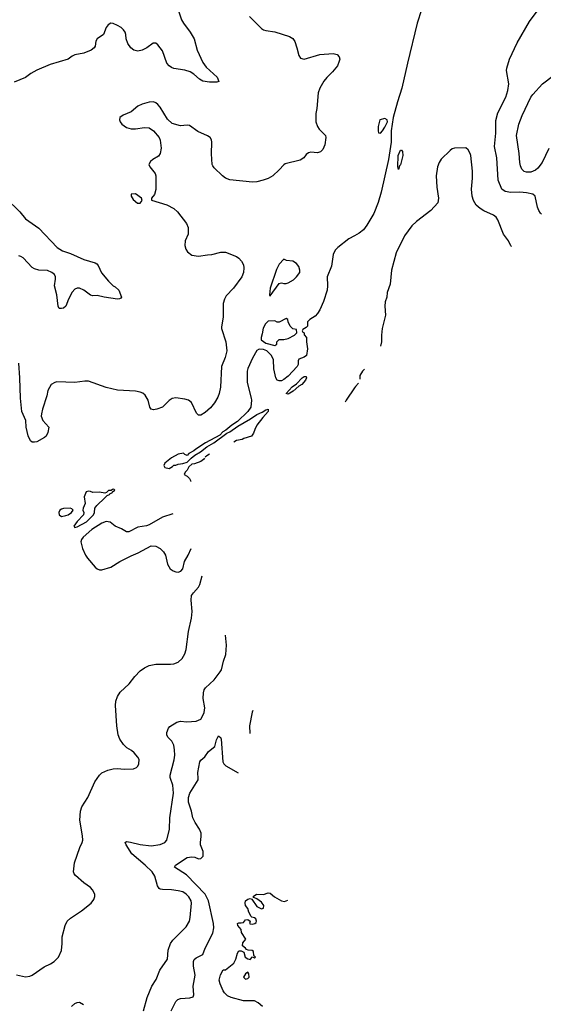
# Model space of a CAD drawing. Header units: inches. Extents: x 1678809 to 1859548, y 384609 to 522868.
# Tile 342 of 386: x 1827019 to 1831680, y 447989 to 456761. Entities that reach past the tile are written whole.
import ezdxf

# ---------------------------------------------------------------- set-up
doc = ezdxf.new("R2010")
doc.units = ezdxf.units.IN
doc.header["$MEASUREMENT"] = 0
for name, color, linetype in [('B8424', 7, 'Continuous'), ('B8425', 7, 'Continuous'), ('B8435', 7, 'Continuous')]:
    doc.layers.add(name, color=color, linetype=linetype)

msp = doc.modelspace()

# ---------------------------------------------------------------- linework, layer by layer
at = {"layer": 'B8424', "color": 5}
for points, elevation in [([(1826990, 448253), (1827070, 448233.4), (1827110, 448240.4), (1827130, 448248.7), (1827236.1, 448323.9), (1827294.5, 448350), (1827327, 448370), (1827362.9, 448410), (1827391.4, 448468.6), (1827396.9, 448530), (1827395.6, 448590), (1827423.6, 448690), (1827442.9, 448730), (1827470, 448757.1), (1827570, 448820.4), (1827654.5, 448890), (1827678.6, 448921.4), (1827687.3, 448950), (1827687, 448970), (1827667, 449010), (1827649.4, 449030), (1827589.6, 449070), (1827515.3, 449135.3), (1827503, 449150), (1827497.4, 449170), (1827506.3, 449250), (1827554.9, 449385.1), (1827576.3, 449430), (1827579.7, 449450), (1827577.7, 449490), (1827553.5, 449630), (1827560.9, 449710), (1827572.4, 449747.6), (1827624.7, 449830), (1827687.9, 449972.1), (1827707.2, 450000)], 420), ([(1828119.8, 447930), (1828153.5, 448050), (1828194, 448150), (1828232.3, 448210), (1828267.8, 448292.2), (1828335.8, 448390), (1828340.4, 448470), (1828360.5, 448530), (1828380.9, 448559.1), (1828500.3, 448679.7), (1828531.4, 448728.6), (1828537.8, 448762.2), (1828547.3, 448890), (1828544.6, 448910), (1828525.8, 448945.8), (1828501.5, 448970), (1828470, 448989.8), (1828430, 449001), (1828371.1, 449008.9), (1828290, 449010.8), (1828270, 449015.1), (1828261.5, 449021.5), (1828245.6, 449045.6), (1828220.6, 449130), (1828197, 449170), (1828136.5, 449230), (1828018, 449330), (1827966.3, 449410), (1827959.3, 449430), (1827970, 449438), (1828005.3, 449434.7), (1828090, 449412.8), (1828190, 449400.2), (1828270, 449412.2), (1828310, 449429.2), (1828328.7, 449450), (1828351.8, 449550), (1828354, 449650), (1828388.4, 449870), (1828381.6, 449941.6), (1828362.4, 450000)], 380), ([(1828368.3, 447930), (1828410, 448014), (1828426.9, 448033.1), (1828450, 448041.3), (1828534.5, 448045.5), (1828564.1, 448055.9), (1828567.7, 448072.3), (1828564.4, 448150), (1828581.8, 448250), (1828565.6, 448330), (1828565.3, 448370), (1828572.9, 448387.1), (1828590, 448403.2), (1828650, 448433), (1828669.8, 448490.2), (1828738, 448622), (1828745.7, 448670), (1828743.1, 448710), (1828701, 448910), (1828671.4, 448970), (1828503.7, 449143.7), (1828398, 449210), (1828406, 449230), (1828510, 449296.5), (1828550, 449303.1), (1828578.7, 449298.7), (1828610, 449286.3), (1828630, 449287.7), (1828651.1, 449310), (1828651.3, 449350), (1828629.7, 449410), (1828628.2, 449430), (1828635.4, 449484.6), (1828633.4, 449513.4), (1828620.7, 449550), (1828579.8, 449610), (1828560.3, 449650), (1828548.8, 449710), (1828520.7, 449790), (1828520.6, 449830), (1828534.4, 449870), (1828608.3, 449990), (1828607.7, 450000)], 360), ([(1829181.6, 447970), (1829142.6, 448002.6), (1829110, 448018.7), (1829010, 448020.6), (1828900.7, 448050), (1828870, 448064.2), (1828842, 448090), (1828829.8, 448110), (1828802.8, 448170), (1828795.2, 448204.8), (1828807.3, 448252.7), (1828830, 448296), (1828850, 448294.8), (1828924.4, 448355.6), (1828944.2, 448390), (1828956.6, 448443.4), (1828970, 448466), (1828990, 448466.8), (1829013.7, 448453.7), (1829025.5, 448410), (1829050, 448393.4), (1829070, 448387.3), (1829092.7, 448412.7), (1829110, 448402), (1829118, 448410), (1829103.1, 448423.1), (1829100.4, 448460.4), (1829089.3, 448469.3), (1829051.6, 448471.6), (1829037.5, 448477.5), (1829028.7, 448490), (1829002, 448510), (1829004, 448536), (1829033.2, 448570), (1828994, 448630), (1828990, 448655.3), (1828962, 448690), (1828959, 448710), (1828970, 448715.5), (1828990, 448714), (1829010, 448718.8), (1829030, 448741), (1829050, 448744.7), (1829070.6, 448730.6), (1829064.7, 448710), (1829070, 448706.8), (1829090, 448702.8), (1829112, 448708), (1829122.7, 448717.3), (1829126.6, 448730), (1829119.6, 448750), (1829110, 448760.7), (1829086.3, 448766.3), (1829075.1, 448775.1), (1829071.8, 448790), (1829058, 448810), (1829050, 448842), (1829029.4, 448869.4), (1829025.6, 448890), (1829030, 448910.7), (1829050, 448926.8), (1829072, 448932), (1829084.7, 448924.7), (1829130, 448860.7), (1829170, 448838.8), (1829190, 448844.7), (1829192, 448870), (1829170, 448899.3), (1829130, 448928.7), (1829102, 448942), (1829098, 448950), (1829128, 448970), (1829190, 448968.5), (1829230, 448981.6), (1829250, 448978.4), (1829287.4, 448947.4), (1829350, 448910.3), (1829375.3, 448904.7), (1829406.7, 448916.6)], 340), ([(1827481, 447970), (1827510, 447995.4), (1827530, 448004.5), (1827550, 448006.7), (1827586.5, 447986.5)], 380)]:
    msp.add_lwpolyline(points, dxfattribs=dict(at, elevation=elevation))
at = {"layer": 'B8424', "color": 5, "elevation": 340}
msp.add_lwpolyline([(1829050, 448274), (1829030, 448262), (1829012.7, 448230), (1829030, 448212.7), (1829050, 448218.4), (1829061.6, 448230), (1829059.3, 448259.3)], close=True, dxfattribs=at)
at = {"layer": 'B8425', "color": 5}
for points, elevation in [([(1828437, 456830), (1828460.5, 456760.5), (1828475.8, 456730), (1828535.8, 456650), (1828571.2, 456591.2), (1828599.6, 456490), (1828650, 456380.5), (1828678.8, 456338.8), (1828778, 456250), (1828792, 456210), (1828774.9, 456205.1), (1828710, 456204.8), (1828650, 456214), (1828619.5, 456230), (1828570, 456275.6), (1828535.3, 456295.3), (1828490, 456312.4), (1828390, 456326.4), (1828370, 456336), (1828349.9, 456349.9), (1828330, 456373), (1828290, 456482), (1828250, 456536.9), (1828230, 456551.1), (1828208.4, 456551.6), (1828150.9, 456509.1), (1828110, 456489.8), (1828070, 456480.8), (1828034.5, 456490), (1828009.6, 456510), (1827981.1, 456550), (1827965.7, 456590), (1827962.6, 456630), (1827956.4, 456650), (1827942, 456670), (1827921.6, 456690), (1827890, 456708.2), (1827850, 456725.6), (1827830, 456729.4), (1827805.1, 456714.9), (1827787.3, 456690), (1827766, 456630), (1827708.7, 456591.3), (1827698, 456570), (1827690, 456524), (1827680.7, 456510), (1827654.8, 456490), (1827590, 456462.4), (1827510, 456446.6), (1827484.7, 456435.3), (1827450, 456409.6), (1827290, 456361.3), (1827170, 456311.6), (1827118, 456282), (1827070, 456247.3), (1826970, 456205.1)], 380), ([(1829066, 456790), (1829170, 456683), (1829190, 456670.4), (1829210, 456663.7), (1829290, 456651.8), (1829421, 456610), (1829450, 456592.7), (1829467.8, 456567.7), (1829487, 456510), (1829502.6, 456442.6), (1829518.8, 456418.8), (1829550.5, 456410.5), (1829690, 456451.7), (1829810, 456460.4), (1829846, 456450), (1829864, 456430), (1829867.7, 456410), (1829863.8, 456390), (1829846.7, 456350), (1829804.1, 456295.9), (1829753, 456247), (1829726.5, 456213.5), (1829689.3, 456150.7), (1829676.9, 456110), (1829664.9, 455970), (1829654.2, 455925.8), (1829655.7, 455850), (1829669.6, 455809.6), (1829686.2, 455786.1), (1829742.2, 455730), (1829745.4, 455710), (1829734.3, 455645.6), (1829716.1, 455603.9), (1829696.3, 455583.7), (1829670, 455575.8), (1829610, 455581), (1829590, 455576), (1829570, 455559.2), (1829547.4, 455530), (1829517.1, 455510), (1829383.2, 455476.8), (1829370, 455468.4), (1829330, 455422.7), (1829272.9, 455370), (1829230, 455345.8), (1829187.7, 455330), (1829130, 455315.7), (1829090, 455313.8), (1828890, 455334.4), (1828850, 455349.8), (1828824, 455370), (1828750, 455439.7), (1828737.6, 455457.6), (1828732.4, 455470), (1828727.3, 455567.3), (1828730.7, 455670), (1828726.6, 455690), (1828715.6, 455710), (1828690, 455727.1), (1828605.9, 455765.9), (1828530, 455818.5), (1828510, 455821), (1828450, 455814.8), (1828376.4, 455836.4), (1828334.2, 455874.2), (1828270, 455980.7), (1828250, 456005.6), (1828230, 456021.3), (1828210, 456027.8), (1828170, 456026), (1828110, 456009.6), (1828070.8, 455990), (1828010, 455939.5), (1827941, 455910), (1827910.7, 455889.3), (1827907.7, 455870), (1827913.4, 455850), (1827928.9, 455828.9), (1827970, 455801.6), (1828010, 455788.2), (1828050, 455788.2), (1828130, 455801.6), (1828170, 455798), (1828210, 455770.7), (1828260.5, 455710), (1828268.3, 455688.3), (1828277.3, 455617.3), (1828270.3, 455569.7), (1828254.4, 455545.6), (1828204.8, 455515.2), (1828183.4, 455496.6), (1828168.2, 455470), (1828177.3, 455450), (1828225.5, 455390), (1828230.4, 455370), (1828232.2, 455247.8), (1828217.5, 455202.5), (1828191.3, 455170), (1828191.6, 455151.6), (1828329.6, 455110.4), (1828390, 455079.6), (1828422.8, 455050), (1828504.5, 454944.4), (1828519, 454910), (1828518.7, 454850), (1828493.1, 454790), (1828488.9, 454750), (1828496.9, 454716.9), (1828513, 454693), (1828550, 454663.7), (1828610, 454654), (1828690, 454667), (1828730, 454668.7), (1828810, 454690.3), (1828850, 454688.5), (1828950, 454650.5), (1828970, 454637.3), (1828994.8, 454610), (1829010, 454578), (1829014, 454550), (1829012, 454510), (1828997.6, 454470), (1828921.3, 454370), (1828858, 454302), (1828842.2, 454270), (1828831.7, 454231.7), (1828830.3, 454110), (1828814.2, 454025.8), (1828815.3, 454010), (1828852.8, 453890), (1828861.5, 453810), (1828847.8, 453750), (1828815.8, 453670), (1828807.8, 453487.7), (1828795.9, 453430), (1828781.5, 453398.5), (1828752.3, 453347.7), (1828717.3, 453302.7), (1828670, 453261), (1828630, 453236.2), (1828610, 453238.7), (1828594.1, 453254.1), (1828546.9, 453350), (1828520.7, 453370), (1828490, 453381.5), (1828410, 453391.2), (1828375.1, 453384.9), (1828350, 453369.5), (1828290, 453309.7), (1828238.8, 453290), (1828210, 453285.3), (1828190, 453291.6), (1828176.9, 453310), (1828161.1, 453370), (1828135.5, 453415.5), (1828114.1, 453434.1), (1828090, 453443.2), (1828050, 453450.6), (1827890, 453459.4), (1827790, 453483.7), (1827630, 453541.4), (1827599, 453541), (1827510, 453527.9), (1827350, 453533.7), (1827331.3, 453530), (1827300.4, 453510), (1827270, 453456), (1827261.5, 453410), (1827221.3, 453290), (1827212.7, 453250), (1827210.6, 453230), (1827224, 453190), (1827279.1, 453130), (1827270, 453084), (1827253.4, 453050), (1827239.9, 453040.1), (1827170, 453000.9), (1827150, 452996), (1827130, 452997.2), (1827114, 453010), (1827092.9, 453052.9), (1827075.1, 453130), (1827072.3, 453190), (1827038, 453270), (1827025.2, 453390), (1827019.7, 453570), (1827010, 453702)], 420), ([(1826895.8, 455170), (1827021.6, 455050), (1827070, 454988.2), (1827190, 454904.4), (1827352.4, 454730), (1827401.3, 454701.3), (1827470, 454678.9), (1827590, 454623.6), (1827690, 454595.3), (1827704.5, 454584.5), (1827717, 454570), (1827746.9, 454506.9), (1827808, 454430), (1827850, 454390.5), (1827870, 454381.6), (1827900.4, 454350), (1827926, 454290), (1827919.1, 454280.9), (1827907.3, 454272.7), (1827888.2, 454271.8), (1827769.7, 454289.7), (1827710, 454303.5), (1827670, 454302), (1827650, 454306.2), (1827590, 454349.8), (1827550, 454368.6), (1827530, 454369.8), (1827510, 454361.1), (1827487.2, 454332.8), (1827452.6, 454270), (1827430, 454209.6), (1827410, 454191.8), (1827390, 454187.6), (1827370, 454189.4), (1827360.5, 454210), (1827348.2, 454310), (1827327.7, 454390), (1827337.8, 454450), (1827336.4, 454470), (1827327.4, 454490), (1827305.1, 454510), (1827265.6, 454525.6), (1827190, 454530.6), (1827150, 454541.8), (1827130, 454554.6), (1827050, 454638), (1827030, 454652.3), (1827010, 454656.8)], 380), ([(1830000, 454836.3), (1829950, 454809.4), (1829850.8, 454730), (1829830.8, 454710), (1829818.8, 454690), (1829810.8, 454670), (1829795.9, 454564.1), (1829757.3, 454470), (1829759.3, 454390), (1829754.9, 454350), (1829723, 454250), (1829690, 454175.3), (1829670, 454144), (1829650, 454119), (1829602, 454090), (1829582, 454070), (1829582, 454030), (1829570, 454018), (1829538, 454002), (1829534, 453990), (1829538, 453978), (1829552, 453972), (1829552.7, 453952.7), (1829570.9, 453930.9), (1829571.3, 453890), (1829580.7, 453830), (1829572.2, 453770), (1829550, 453754.5), (1829503.4, 453736.6), (1829497.5, 453722.5), (1829496.5, 453690), (1829490.3, 453670), (1829410, 453584.7), (1829370, 453554.5), (1829350, 453544.5), (1829330, 453542.7), (1829309.5, 453549.5), (1829299, 453570), (1829282.7, 453650), (1829279, 453730), (1829259.3, 453770), (1829219.3, 453810), (1829190, 453822.9), (1829150, 453826.6), (1829130, 453815.1), (1829090, 453746.6), (1829050, 453654.5), (1829043.8, 453630), (1829043.7, 453530), (1829080.4, 453390), (1829081.3, 453370), (1829075.3, 453310), (1829051, 453269), (1828958.4, 453181.6), (1828908.2, 453150), (1828855.1, 453104.9), (1828827.9, 453090), (1828799.5, 453060.5), (1828673.4, 452990), (1828586, 452934), (1828570, 452919), (1828524.7, 452895.3), (1828510, 452878), (1828490, 452886), (1828478, 452898), (1828430, 452891.2), (1828370, 452856.2), (1828311, 452810), (1828301, 452790), (1828310, 452772), (1828350, 452762), (1828380.4, 452779.6), (1828390, 452791.3), (1828408.4, 452791.6), (1828430, 452802), (1828470, 452806.8), (1828510, 452818), (1828544.7, 452855.3), (1828578.6, 452881.4), (1828629, 452910), (1828684.4, 452955.6), (1828746, 452990), (1828863.3, 453076.7), (1828889.5, 453090), (1828959.4, 453140.6), (1829074.3, 453205.7), (1829130, 453242.7), (1829176.4, 453263.6), (1829210, 453284.9), (1829231, 453290), (1829230, 453269.3), (1829182, 453218), (1829131, 453150), (1829111, 453110), (1829101.4, 453078.6), (1829082, 453050), (1829014, 453030), (1828999.6, 453020.4), (1828950, 453012.3), (1828924.8, 452996.5)], 440), ([(1830000, 453481.8), (1829924.9, 453370), (1829915.3, 453354)], 460), ([(1828665, 452854.9), (1828655.9, 452844.1), (1828630, 452824), (1828575.5, 452804.5), (1828550, 452801.2), (1828524, 452776), (1828511, 452749), (1828492, 452730), (1828482, 452710), (1828510, 452694), (1828530, 452674), (1828542, 452650), (1828546.4, 452647.4)], 440), ([(1828709.2, 452890), (1828683.4, 452876.6), (1828671.3, 452862.3)], 440), ([(1828380.7, 452357.6), (1828290, 452329.5), (1828170, 452261.2), (1828147.5, 452252.5), (1828070, 452239), (1827990, 452199), (1827970, 452199), (1827926.3, 452226.3), (1827868.7, 452250), (1827824.7, 452284.7), (1827790, 452289.2), (1827750, 452274.5), (1827660.6, 452219.4), (1827583.6, 452150), (1827568.9, 452130), (1827563.8, 452110), (1827577.6, 452050), (1827604.4, 451990), (1827622.9, 451962.9), (1827690, 451882.8), (1827710, 451867.3), (1827730, 451859.1), (1827750, 451860.7), (1827830, 451883.8), (1827910, 451932.7), (1828010, 451983.8), (1828074, 452010), (1828190, 452073.4), (1828230, 452070.8), (1828270, 452050.8), (1828299.5, 452019.5), (1828315.5, 451990), (1828335.5, 451910), (1828358.8, 451870), (1828384.7, 451850), (1828410, 451840.5), (1828430, 451839.3), (1828452.3, 451847.7), (1828471.3, 451870), (1828484.9, 451935.1), (1828517.7, 451990), (1828545.5, 452051)], 440), ([(1827707.2, 450000), (1827728, 450030), (1827749.6, 450050), (1827804.2, 450075.8), (1827850, 450088.3), (1827890, 450090.2), (1827950, 450082.6), (1828033, 450087), (1828059.7, 450100.2), (1828070, 450110.7), (1828078.3, 450130), (1828081.3, 450170), (1828071.7, 450191.7), (1828036.9, 450230), (1828013, 450250), (1827973.1, 450273.1), (1827943.4, 450303.4), (1827911.7, 450350), (1827896.1, 450390), (1827883.4, 450470), (1827871.8, 450650), (1827875, 450690), (1827888.5, 450730), (1827913, 450770), (1827994.5, 450845.5), (1828044.7, 450910), (1828090, 450959), (1828130, 450988), (1828170, 451007.2), (1828230, 451018.4), (1828361.4, 451018.5), (1828390, 451023.1), (1828430, 451038), (1828466.6, 451070), (1828489, 451111), (1828501.8, 451150), (1828520.3, 451310), (1828546.9, 451430), (1828552.8, 451490), (1828544, 451590), (1828548.7, 451630), (1828565, 451655), (1828610, 451704.6), (1828623.7, 451730), (1828642.3, 451806.9)], 420), ([(1828362.4, 450000), (1828359.1, 450010), (1828357.5, 450030), (1828394.3, 450165.7), (1828398.7, 450210), (1828397.1, 450257.1), (1828390, 450298.4), (1828372.9, 450333), (1828336.4, 450370), (1828329.8, 450390), (1828330, 450411), (1828344.2, 450450), (1828355.2, 450464.8), (1828417.8, 450502.2), (1828450, 450510.3), (1828506.8, 450506.8), (1828590, 450511.1), (1828630, 450529.2), (1828644.5, 450550), (1828660.7, 450590), (1828668.1, 450630), (1828653.5, 450713.5), (1828654.9, 450765.1), (1828660.4, 450790), (1828672.5, 450807.5), (1828750, 450880.2), (1828804.8, 450950), (1828815, 450970), (1828832.7, 451047.3), (1828853.6, 451106.4), (1828858.6, 451190), (1828851.4, 451278.8)], 380), ([(1829094.5, 450605.4), (1829087.3, 450592.7), (1829065.8, 450470), (1829066.9, 450400.6)], 380), ([(1828607.7, 450000), (1828604.7, 450055.2), (1828622, 450150), (1828630, 450162.8), (1828667, 450193), (1828699.1, 450240.9), (1828754.9, 450285.1), (1828770, 450344.7), (1828790, 450382), (1828810, 450362), (1828812.4, 450352.4), (1828826.7, 450150), (1828837.1, 450130), (1828854.5, 450114.5), (1828964.8, 450051.7)], 360)]:
    msp.add_lwpolyline(points, dxfattribs=dict(at, elevation=elevation))
for points, elevation in [([(1828050, 455208.7), (1828012.7, 455207.3), (1828011.3, 455190), (1828030, 455158), (1828067.1, 455127.1), (1828090, 455126.8), (1828108, 455150), (1828102, 455170)], 420), ([(1829370, 454628), (1829330, 454584), (1829304.4, 454535.6), (1829248.4, 454370), (1829242, 454310), (1829243.6, 454303.6), (1829250, 454302), (1829330, 454411.3), (1829350, 454418), (1829370, 454411.3), (1829390, 454411.3), (1829410, 454418), (1829455.5, 454444.5), (1829484, 454470), (1829514, 454510), (1829514, 454530), (1829503.2, 454563.2), (1829482, 454590), (1829450, 454609.2), (1829395.3, 454615.3)], 440), ([(1829390, 454098), (1829330, 454066), (1829310, 454066), (1829290, 454078), (1829230, 454075.3), (1829208.1, 454051.9), (1829186, 454014), (1829178.5, 453961.5), (1829168, 453930), (1829168.8, 453908.8), (1829210, 453880.5), (1829290, 453858), (1829308, 453870), (1829308.4, 453891.6), (1829328.4, 453911.6), (1829370, 453912), (1829410, 453922), (1829466, 453950), (1829486, 453970), (1829482, 454002), (1829450, 454006), (1829428, 454030), (1829408, 454070), (1829406, 454090)], 440), ([(1829410, 453424.2), (1829389.6, 453430), (1829444.7, 453490), (1829482.8, 453517.2), (1829533.2, 453570), (1829550, 453582), (1829570, 453582), (1829572.7, 453570), (1829563, 453550), (1829530.5, 453510), (1829505.1, 453494.9), (1829454.4, 453450)], 440), ([(1827858, 452578), (1827843.6, 452576.4), (1827834, 452566), (1827810, 452566), (1827792, 452548), (1827776, 452544), (1827730, 452552), (1827670, 452549), (1827650, 452559), (1827630, 452562), (1827610, 452553.2), (1827594, 452510), (1827602.8, 452450), (1827584.7, 452410), (1827582, 452390), (1827591.3, 452370), (1827586, 452350), (1827530.4, 452290), (1827500.4, 452250), (1827510, 452238), (1827530, 452242.7), (1827612.2, 452287.8), (1827638.7, 452310), (1827675.1, 452350), (1827684, 452370), (1827688.7, 452410), (1827706.8, 452433.2), (1827777.5, 452502.5), (1827799, 452521), (1827818, 452530), (1827822, 452538), (1827846, 452550), (1827846, 452554), (1827866, 452570)], 440), ([(1827469.2, 452409.2), (1827410, 452406), (1827390, 452401.2), (1827376, 452390), (1827367.3, 452370), (1827370.8, 452350), (1827390, 452336.3), (1827430, 452343.1), (1827449, 452350), (1827479, 452370), (1827495.3, 452390), (1827484, 452404)], 440)]:
    msp.add_lwpolyline(points, close=True, dxfattribs=dict(at, elevation=elevation))
at = {"layer": 'B8435', "color": 5}
for points, elevation in [([(1830595.9, 456850), (1830558.4, 456730), (1830470, 456374), (1830419.8, 456150), (1830381.6, 456030), (1830344.2, 455890), (1830325.2, 455770), (1830325.1, 455670), (1830303.2, 455516.8), (1830237.1, 455222.9), (1830210, 455131.8), (1830170, 455034), (1830110, 454929.5), (1830078, 454890), (1830041.4, 454858.6), (1830000, 454836.3)], 440), ([(1831663.6, 455028.4), (1831655.8, 455035.8), (1831640.1, 455060.1), (1831627.8, 455090), (1831606.6, 455190), (1831586.5, 455206.5), (1831530, 455219.2), (1831470, 455225.6), (1831390, 455222.3), (1831341.2, 455230), (1831312.2, 455252.2), (1831278.9, 455330), (1831266.6, 455530), (1831246.2, 455630), (1831257.8, 455750), (1831256.6, 455863.4), (1831276.4, 455930), (1831345.7, 456070), (1831365.7, 456130), (1831372.8, 456190), (1831353.1, 456306.9), (1831354.3, 456330), (1831378, 456410), (1831446.5, 456553.5), (1831556.2, 456743.8), (1831635.1, 456850)], 440), ([(1831730, 455613), (1831669.3, 455490), (1831630, 455436.8), (1831610, 455419.3), (1831570, 455402), (1831530, 455401.4), (1831510, 455408.6), (1831499.2, 455419.2), (1831489.7, 455430), (1831477.8, 455457.8), (1831470.9, 455490), (1831466.2, 455570), (1831441, 455730), (1831462.3, 455830), (1831492.6, 455907.4), (1831569.8, 456070), (1831586, 456094), (1831673, 456190), (1831770, 456262.6)], 420), ([(1831397.8, 454739.6), (1831390, 454746), (1831369.7, 454789.7), (1831325.1, 454850), (1831276.8, 454976.8), (1831260.6, 455000.6), (1831238.2, 455018.2), (1831150, 455057.7), (1831118, 455078), (1831083.5, 455110), (1831058.3, 455150), (1831046.9, 455190), (1831041.1, 455250), (1831050.9, 455350), (1831050.9, 455410), (1831034.7, 455550), (1831029.6, 455570), (1831010, 455602.7), (1830990, 455619.3), (1830890, 455615.6), (1830870, 455609.6), (1830850, 455596.9), (1830770, 455518.7), (1830751.8, 455490), (1830737, 455450), (1830724.9, 455370), (1830732.4, 455270), (1830746, 455170), (1830740.5, 455130), (1830679.9, 455060.1), (1830550, 454962.9), (1830510, 454924.5), (1830444.8, 454835.2), (1830370, 454684), (1830328.5, 454530), (1830315.8, 454404.2), (1830290.7, 454330), (1830286, 454290), (1830272.8, 454247.2), (1830268, 454210), (1830276.3, 454130), (1830246, 454010), (1830239.1, 453950), (1830239.1, 453890), (1830232, 453853.2)], 460), ([(1830087.6, 453646.9), (1830070, 453629.2), (1830046, 453590), (1830045.6, 453557.1)], 460), ([(1830034.4, 453523), (1830007.3, 453492.7), (1830000, 453481.8)], 460)]:
    msp.add_lwpolyline(points, dxfattribs=dict(at, elevation=elevation))
at = {"layer": 'B8435', "color": 5, "elevation": 440}
for points in [[(1830270, 455880.9), (1830226, 455870), (1830211.1, 455808.9), (1830211.1, 455771.1), (1830212.7, 455752.7), (1830230, 455751.3), (1830250, 455771.3), (1830270, 455802.8), (1830291.8, 455850), (1830289, 455870)], [(1830390, 455426), (1830386, 455450), (1830387.8, 455550), (1830410, 455598.8), (1830417.3, 455597.3), (1830426.8, 455586.8), (1830428.2, 455550), (1830410, 455468.7), (1830401.4, 455458.6)]]:
    msp.add_lwpolyline(points, close=True, dxfattribs=at)

doc.saveas('drawing.dxf')
